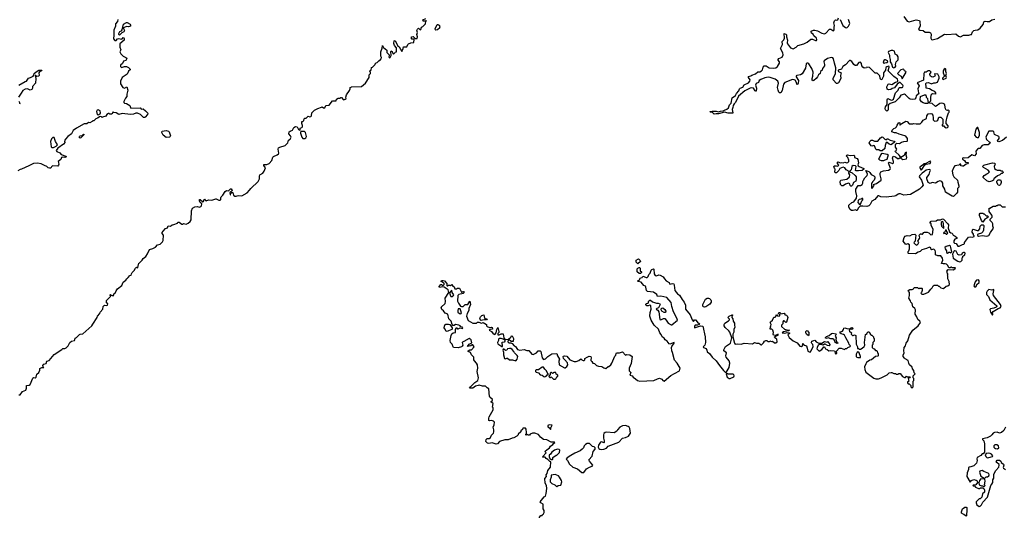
# Model space of a CAD drawing. Extents: x 2106670 to 2323771, y 35271 to 224896.
# Tile 310 of 419: x 2250730 to 2266079, y 135822 to 143573. Entities that reach past the tile are written whole.
import ezdxf

# ---------------------------------------------------------------- set-up
doc = ezdxf.new("R2010")
doc.units = 0

msp = doc.modelspace()

# ---------------------------------------------------------------- linework, layer by layer
at = {"layer": '0CON20XD'}
for points in [[(2252258, 143575), (2252253, 143545), (2252225, 143510), (2252222, 143475), (2252198, 143412), (2252198, 143305), (2252192, 143295), (2252193, 143273), (2252215, 143250), (2252235, 143250), (2252257, 143273), (2252275, 143283), (2252318, 143272), (2252328, 143275), (2252345, 143298), (2252355, 143290), (2252360, 143275), (2252357, 143255), (2252293, 143195), (2252292, 143145), (2252308, 143105), (2252292, 143075), (2252305, 143040), (2252344, 143004), (2252386, 142986), (2252398, 142975), (2252397, 142957), (2252382, 142938), (2252350, 142925), (2252335, 142889), (2252302, 142865), (2252301, 142845), (2252318, 142828), (2252365, 142843), (2252395, 142844), (2252425, 142831), (2252453, 142805), (2252454, 142795), (2252428, 142772), (2252418, 142745), (2252403, 142727), (2252330, 142675), (2252300, 142615), (2252304, 142574), (2252336, 142516), (2252365, 142506), (2252398, 142528), (2252418, 142475), (2252400, 142415), (2252402, 142375), (2252379, 142351), (2252352, 142298), (2252352, 142282), (2252363, 142273), (2252397, 142267), (2252445, 142238), (2252456, 142205), (2252465, 142196), (2252609, 142199), (2252620, 142195), (2252625, 142180), (2252655, 142187), (2252691, 142155), (2252726, 142115), (2252720, 142095), (2252685, 142054), (2252675, 142048), (2252660, 142050), (2252615, 142096), (2252565, 142119), (2252541, 142119), (2252505, 142100), (2252455, 142098), (2252325, 142110), (2252275, 142097), (2252235, 142120), (2252195, 142130), (2252185, 142140), (2252165, 142100), (2252135, 142100), (2252125, 142110), (2252115, 142110), (2252090, 142095), (2252075, 142070), (2252023, 142057), (2252015, 142050), (2252005, 142060), (2251983, 142067), (2251945, 142040), (2251915, 142030), (2251885, 142000), (2251872, 141998), (2251860, 141985), (2251825, 141968), (2251805, 141970), (2251775, 141953), (2251735, 141950), (2251614, 141886), (2251564, 141846), (2251540, 141795), (2251482, 141755), (2251445, 141712)], [(2252285, 143330), (2252273, 143343), (2252274, 143356), (2252291, 143389), (2252315, 143398), (2252327, 143413), (2252348, 143505), (2252395, 143530), (2252405, 143530), (2252450, 143505), (2252456, 143496), (2252456, 143474), (2252425, 143463), (2252395, 143470), (2252350, 143445), (2252348, 143435), (2252362, 143405), (2252356, 143384), (2252320, 143370), (2252285, 143330)], [(2255437, 142213), (2255445, 142218), (2255465, 142203), (2255485, 142203), (2255500, 142235), (2255555, 142240), (2255605, 142310), (2255665, 142312), (2255670, 142335), (2255695, 142352), (2255725, 142350), (2255735, 142360), (2255745, 142360), (2255770, 142330), (2255785, 142326), (2255806, 142334), (2255817, 142345), (2255814, 142365), (2255826, 142405), (2255872, 142468), (2255882, 142495), (2255882, 142518), (2255895, 142520), (2255905, 142530), (2256059, 142531), (2256120, 142585), (2256178, 142675), (2256180, 142715), (2256200, 142735), (2256200, 142755), (2256190, 142765), (2256190, 142775), (2256210, 142785), (2256212, 142828), (2256228, 142832), (2256270, 142875), (2256270, 142885), (2256285, 142900), (2256300, 142905), (2256332, 142938), (2256345, 142940), (2256367, 142963), (2256368, 142985), (2256360, 143005), (2256362, 143075), (2256382, 143128), (2256385, 143170), (2256401, 143141), (2256451, 143101), (2256451, 143065), (2256488, 143025), (2256492, 143015), (2256484, 142994), (2256495, 142978), (2256506, 142984), (2256522, 143018), (2256513, 143077), (2256522, 143088), (2256538, 143078), (2256542, 143055), (2256555, 143038), (2256580, 143055), (2256582, 143068), (2256606, 143074), (2256602, 143135), (2256574, 143174), (2256563, 143205), (2256570, 143245), (2256585, 143250), (2256625, 143162), (2256643, 143153), (2256685, 143080), (2256710, 143125), (2256715, 143150), (2256765, 143152), (2256780, 143185), (2256793, 143197), (2256828, 143212), (2256875, 143220), (2256880, 143265), (2256872, 143272), (2256845, 143270), (2256840, 143275), (2256840, 143305), (2256865, 143310), (2256882, 143292), (2256901, 143281), (2256925, 143280), (2256929, 143305), (2256922, 143345), (2256929, 143375), (2256922, 143405), (2256930, 143425), (2256945, 143440), (2256973, 143413), (2256985, 143420), (2256992, 143455), (2257012, 143465), (2257055, 143510), (2257060, 143550), (2257070, 143555), (2257065, 143560), (2257060, 143550), (2257018, 143548), (2257015, 143570), (2257060, 143590)], [(2264255, 142290), (2264251, 142325), (2264258, 142342), (2264265, 142344), (2264315, 142321), (2264335, 142324), (2264354, 142335), (2264383, 142435), (2264424, 142475), (2264435, 142505), (2264444, 142515), (2264485, 142515), (2264495, 142524), (2264501, 142545), (2264497, 142555), (2264455, 142594), (2264443, 142597), (2264409, 142571), (2264365, 142514), (2264330, 142500), (2264312, 142485), (2264275, 142479), (2264255, 142492), (2264250, 142530), (2264270, 142570), (2264285, 142573), (2264326, 142564), (2264385, 142602), (2264418, 142612), (2264421, 142625), (2264416, 142646), (2264355, 142686), (2264270, 142775), (2264286, 142836), (2264286, 142846), (2264275, 142852), (2264245, 142841), (2264232, 142828), (2264227, 142785), (2264196, 142745), (2264193, 142695), (2264167, 142643), (2264155, 142638), (2264141, 142661), (2264137, 142697), (2264105, 142732), (2264095, 142740), (2264065, 142740), (2263975, 142828), (2263935, 142832), (2263928, 142825), (2263895, 142821), (2263872, 142832), (2263860, 142855), (2263855, 142890), (2263835, 142910), (2263812, 142905), (2263775, 142860), (2263755, 142858), (2263732, 142875), (2263703, 142923), (2263675, 142940), (2263665, 142940), (2263605, 142870), (2263560, 142845), (2263539, 142801), (2263490, 142785), (2263488, 142775), (2263494, 142765), (2263537, 142745), (2263524, 142704), (2263532, 142655), (2263495, 142590), (2263475, 142578), (2263465, 142580), (2263409, 142635), (2263409, 142655), (2263447, 142735), (2263452, 142825), (2263430, 142895), (2263418, 142965), (2263405, 142980), (2263385, 142987), (2263325, 142970), (2263272, 142935), (2263268, 142915), (2263277, 142875), (2263274, 142855), (2263247, 142815), (2263240, 142785), (2263216, 142764), (2263206, 142734), (2263180, 142715), (2263169, 142685), (2263145, 142657), (2263112, 142628), (2263095, 142623), (2263085, 142638), (2263083, 142655), (2263096, 142694), (2263099, 142755), (2263077, 142815), (2263030, 142885), (2263015, 142897), (2263005, 142897), (2262988, 142885), (2262979, 142821), (2262930, 142730), (2262904, 142716), (2262844, 142706), (2262833, 142697), (2262833, 142685), (2262868, 142625), (2262866, 142585), (2262855, 142568), (2262842, 142565), (2262837, 142597), (2262820, 142630), (2262805, 142639), (2262776, 142644), (2262657, 142595), (2262635, 142570), (2262617, 142473), (2262595, 142436), (2262575, 142436), (2262565, 142444), (2262551, 142475), (2262544, 142515), (2262559, 142585), (2262546, 142616), (2262508, 142648), (2262430, 142675), (2262396, 142676), (2262345, 142668), (2262285, 142643), (2262259, 142625), (2262245, 142594), (2262213, 142577), (2262201, 142551), (2262217, 142505), (2262210, 142460), (2262205, 142458), (2262195, 142467), (2262170, 142505), (2262135, 142511), (2262115, 142508), (2262035, 142463), (2261935, 142381), (2261887, 142285), (2261867, 142263), (2261853, 142235), (2261848, 142205), (2261834, 142175), (2261849, 142125), (2261845, 142115), (2261776, 142116), (2261715, 142132), (2261625, 142107), (2261585, 142109), (2261555, 142104), (2261528, 142128), (2261500, 142135), (2261490, 142145), (2261525, 142151), (2261585, 142147), (2261625, 142137), (2261655, 142151), (2261698, 142152), (2261715, 142166), (2261751, 142179), (2261777, 142203), (2261795, 142245), (2261819, 142275), (2261837, 142355), (2261887, 142393), (2261903, 142425), (2261939, 142465), (2261950, 142495), (2261962, 142508), (2262002, 142525), (2262025, 142557), (2262090, 142590), (2262113, 142615), (2262117, 142635), (2262092, 142675), (2262091, 142689), (2262125, 142697), (2262141, 142709), (2262200, 142730), (2262235, 142763), (2262268, 142762), (2262295, 142776), (2262309, 142791), (2262321, 142835), (2262335, 142854), (2262365, 142854), (2262415, 142824), (2262475, 142816), (2262515, 142822), (2262544, 142846), (2262576, 142895), (2262574, 142915), (2262552, 142942), (2262551, 142955), (2262565, 142968), (2262615, 142990), (2262634, 143025), (2262628, 143058), (2262591, 143125), (2262621, 143185), (2262614, 143235), (2262641, 143259), (2262654, 143285), (2262645, 143360), (2262675, 143350), (2262685, 143338), (2262684, 143305), (2262697, 143255), (2262692, 143215), (2262698, 143198), (2262745, 143136), (2262785, 143119), (2262835, 143144), (2262861, 143169), (2262956, 143195), (2263005, 143224), (2263065, 143271), (2263091, 143271), (2263135, 143250), (2263149, 143251), (2263156, 143265), (2263150, 143285), (2263111, 143321), (2263098, 143348), (2263074, 143364), (2263066, 143385), (2263070, 143395), (2263105, 143410), (2263125, 143411), (2263168, 143398), (2263235, 143364), (2263275, 143354), (2263298, 143365), (2263355, 143428), (2263375, 143427), (2263405, 143404), (2263418, 143402), (2263428, 143415), (2263426, 143455), (2263434, 143485), (2263423, 143525), (2263432, 143558), (2263445, 143572), (2263465, 143567), (2263485, 143573), (2263495, 143600)], [(2263520, 143575), (2263561, 143485), (2263605, 143450), (2263625, 143448), (2263650, 143475), (2263670, 143515), (2263651, 143575)], [(2264512, 143625), (2264565, 143550), (2264595, 143539), (2264705, 143573), (2264755, 143560), (2264764, 143545), (2264769, 143471), (2264740, 143425), (2264760, 143410), (2264813, 143403), (2264845, 143379), (2264905, 143378), (2264928, 143368), (2264937, 143347), (2264935, 143285), (2264944, 143265), (2264955, 143260), (2265035, 143280), (2265145, 143348), (2265185, 143345), (2265324, 143354), (2265363, 143315), (2265395, 143305), (2265445, 143331), (2265525, 143334), (2265555, 143341), (2265565, 143345), (2265585, 143386), (2265606, 143404), (2265625, 143412), (2265665, 143414), (2265705, 143442), (2265750, 143500), (2265757, 143533), (2265765, 143543), (2265782, 143548), (2265814, 143546), (2265847, 143543), (2265885, 143569), (2265929, 143581)], [(2257215, 143417), (2257245, 143420), (2257279, 143451), (2257286, 143465), (2257276, 143485), (2257255, 143494), (2257239, 143491), (2257228, 143482), (2257204, 143426), (2257215, 143417)], [(2264355, 142826), (2264375, 142834), (2264389, 142851), (2264380, 142875), (2264391, 142915), (2264423, 142947), (2264422, 142995), (2264409, 143019), (2264378, 143038), (2264365, 143085), (2264343, 143095), (2264315, 143096), (2264274, 143076), (2264270, 143065), (2264289, 143019), (2264290, 142995), (2264302, 142955), (2264300, 142915), (2264318, 142888), (2264334, 142834), (2264355, 142826)], [(2264205, 142890), (2264215, 142900), (2264250, 142905), (2264262, 142918), (2264260, 142935), (2264225, 142950), (2264215, 142950), (2264201, 142939), (2264190, 142905), (2264205, 142890)], [(2250715, 142551), (2250815, 142612), (2250835, 142618), (2250865, 142662), (2250898, 142672), (2250938, 142695), (2250952, 142708), (2250957, 142735), (2250985, 142762), (2251030, 142785), (2251077, 142787), (2251070, 142775), (2251040, 142760), (2251028, 142745), (2251036, 142706), (2251025, 142692), (2250998, 142688), (2250980, 142705), (2250970, 142705), (2250980, 142655), (2250977, 142585), (2250932, 142535), (2250930, 142505), (2250920, 142485), (2250895, 142476), (2250854, 142494), (2250815, 142489), (2250781, 142469), (2250751, 142429), (2250714, 142365)], [(2266113, 141745), (2266051, 141689), (2265995, 141670), (2265980, 141675), (2265973, 141685), (2266001, 141725), (2266001, 141745), (2265993, 141755), (2265928, 141785), (2265918, 141825), (2265905, 141838), (2265835, 141839), (2265795, 141760), (2265793, 141745), (2265802, 141705), (2265848, 141668), (2265858, 141652), (2265827, 141623), (2265765, 141622), (2265735, 141612), (2265695, 141568), (2265675, 141568), (2265661, 141559), (2265633, 141527), (2265640, 141485), (2265615, 141452), (2265575, 141468), (2265515, 141420), (2265465, 141418), (2265445, 141424), (2265425, 141416), (2265425, 141400), (2265458, 141378), (2265476, 141356), (2265515, 141350), (2265517, 141343), (2265505, 141328), (2265485, 141323), (2265445, 141293), (2265425, 141290), (2265400, 141295), (2265400, 141325), (2265388, 141322), (2265372, 141308), (2265305, 141298), (2265290, 141275), (2265267, 141215), (2265278, 141155), (2265290, 141125), (2265350, 141075), (2265352, 141045), (2265370, 140985), (2265370, 140965), (2265348, 140942), (2265347, 140885), (2265341, 140869), (2265285, 140818), (2265265, 140822), (2265162, 140885), (2265153, 140935), (2265118, 140985), (2265122, 141025), (2265104, 141054), (2265075, 141063), (2265046, 141054), (2265005, 141028), (2264955, 141038), (2264925, 141020), (2264890, 141035), (2264872, 141095), (2264872, 141115), (2264906, 141164), (2264916, 141205), (2264928, 141225), (2264923, 141235), (2264905, 141240), (2264859, 141231), (2264835, 141208), (2264796, 141184), (2264755, 141140), (2264752, 141125), (2264789, 141075), (2264812, 140995), (2264795, 140968), (2264757, 140933), (2264619, 140851), (2264515, 140842), (2264463, 140863), (2264437, 140863), (2264425, 140857), (2264388, 140832), (2264365, 140823), (2264235, 140808), (2264155, 140812), (2264125, 140828), (2264105, 140830), (2264060, 140770), (2264012, 140748), (2263986, 140694), (2263966, 140674), (2263935, 140664), (2263875, 140670), (2263833, 140667), (2263802, 140635), (2263785, 140600), (2263775, 140600), (2263765, 140610), (2263725, 140600), (2263695, 140602), (2263677, 140617), (2263653, 140655), (2263657, 140685), (2263704, 140726), (2263735, 140737), (2263776, 140794), (2263782, 140832), (2263763, 140895), (2263763, 140935), (2263802, 140988), (2263837, 140993), (2263863, 141007), (2263873, 141025), (2263874, 141055), (2263882, 141075), (2263905, 141112), (2263942, 141145), (2263944, 141165), (2263920, 141225), (2263965, 141208), (2263985, 141193), (2264005, 141160), (2264045, 141142), (2264060, 141125), (2264061, 141105), (2264050, 141075), (2264022, 141048), (2264018, 141032), (2264010, 141025), (2264010, 140955), (2264015, 140950), (2264030, 140955), (2264030, 140965), (2264047, 140983), (2264050, 140995), (2264042, 141008), (2264085, 141022), (2264158, 141072), (2264159, 141095), (2264141, 141155), (2264145, 141183), (2264155, 141202), (2264195, 141217), (2264275, 141230), (2264302, 141245), (2264307, 141255), (2264272, 141345), (2264284, 141356), (2264334, 141334), (2264349, 141345), (2264354, 141365), (2264336, 141415), (2264345, 141449), (2264385, 141439), (2264415, 141411), (2264437, 141413), (2264453, 141425), (2264458, 141435), (2264441, 141465), (2264380, 141515), (2264378, 141525), (2264395, 141537), (2264404, 141555), (2264385, 141590), (2264383, 141627), (2264390, 141640), (2264405, 141648), (2264445, 141646), (2264475, 141666), (2264515, 141677), (2264565, 141680), (2264572, 141688), (2264568, 141725), (2264545, 141759), (2264475, 141782), (2264438, 141788), (2264395, 141812), (2264365, 141812), (2264328, 141828), (2264331, 141855), (2264355, 141880), (2264381, 141889), (2264396, 141904), (2264407, 141933), (2264435, 141970), (2264450, 141965), (2264450, 141935), (2264455, 141930), (2264482, 141958), (2264545, 141992), (2264565, 141990), (2264595, 141952), (2264655, 141952), (2264665, 141958), (2264705, 141950), (2264765, 141952), (2264792, 141975), (2264815, 142008), (2264865, 142032), (2264873, 142077), (2264892, 142108), (2264935, 142112), (2264950, 142105), (2264962, 142085), (2264972, 142045), (2264972, 142015), (2264990, 141995), (2265025, 142000), (2265045, 142010), (2265060, 142055), (2265087, 142057), (2265120, 142025), (2265120, 141945), (2265110, 141935), (2265112, 141922), (2265135, 141920), (2265148, 141905), (2265175, 141891), (2265195, 141894), (2265206, 141905), (2265205, 141920), (2265173, 141955), (2265172, 141985), (2265188, 142062), (2265208, 142122), (2265220, 142135), (2265220, 142155), (2265205, 142170), (2265195, 142160), (2265170, 142165), (2265160, 142185), (2265154, 142244), (2265145, 142259), (2265127, 142267), (2265095, 142271), (2265075, 142267), (2265016, 142224), (2265005, 142222), (2264955, 142270), (2264912, 142272), (2264912, 142288), (2264932, 142308), (2264932, 142365), (2264946, 142415), (2264965, 142426), (2265005, 142419), (2265014, 142425), (2265012, 142435), (2264995, 142454), (2264955, 142471), (2264915, 142499), (2264860, 142505), (2264860, 142525), (2264858, 142582), (2264868, 142592), (2264895, 142597), (2264945, 142574), (2264981, 142589), (2265005, 142590), (2265035, 142600), (2265061, 142665), (2265064, 142685), (2265044, 142724), (2264995, 142732), (2264990, 142725), (2265000, 142705), (2264996, 142694), (2264965, 142677), (2264945, 142683), (2264928, 142695), (2264918, 142715), (2264918, 142725), (2264937, 142755), (2264929, 142769), (2264916, 142776), (2264890, 142775), (2264862, 142758), (2264835, 142758), (2264822, 142735), (2264818, 142632), (2264722, 142588), (2264750, 142545), (2264732, 142495), (2264742, 142432), (2264750, 142425), (2264705, 142390), (2264702, 142358), (2264683, 142337), (2264655, 142328), (2264613, 142333), (2264594, 142344), (2264540, 142405), (2264522, 142412), (2264464, 142396), (2264438, 142355), (2264376, 142294), (2264301, 142269), (2264273, 142247), (2264267, 142233), (2264270, 142175), (2264262, 142158), (2264245, 142151), (2264225, 142167), (2264220, 142190), (2264226, 142214), (2264253, 142255), (2264255, 142290)], [(2264485, 142650), (2264551, 142755), (2264546, 142765), (2264522, 142775), (2264515, 142797), (2264505, 142803), (2264465, 142790), (2264414, 142735), (2264432, 142712), (2264470, 142695), (2264485, 142650)], [(2265125, 142643), (2265170, 142665), (2265176, 142674), (2265168, 142705), (2265177, 142735), (2265167, 142765), (2265165, 142805), (2265155, 142814), (2265142, 142805), (2265128, 142775), (2265126, 142746), (2265148, 142695), (2265117, 142665), (2265115, 142650), (2265125, 142643)], [(2250719, 142305), (2250731, 142275), (2250725, 142259)], [(2264885, 142270), (2264845, 142270), (2264815, 142278), (2264786, 142296), (2264767, 142325), (2264772, 142378), (2264835, 142401), (2264855, 142402), (2264862, 142365), (2264884, 142345), (2264886, 142306), (2264892, 142295), (2264885, 142270)], [(2250715, 137730), (2250735, 137730), (2250775, 137782), (2250825, 137800), (2250837, 137835), (2250834, 137876), (2250879, 137881), (2250895, 137890), (2250935, 137990), (2250945, 137998), (2250973, 137997), (2250986, 138004), (2250999, 138051), (2251027, 138075), (2251042, 138115), (2251045, 138140), (2251074, 138156), (2251107, 138153), (2251098, 138165), (2251093, 138185), (2251104, 138206), (2251143, 138217), (2251155, 138252), (2251190, 138265), (2251265, 138358), (2251388, 138435), (2251405, 138452), (2251435, 138453), (2251455, 138463), (2251485, 138492), (2251514, 138546), (2251540, 138565), (2251582, 138578), (2251592, 138588), (2251597, 138613), (2251618, 138625), (2251661, 138669), (2251675, 138673), (2251715, 138681), (2251857, 138803), (2251868, 138832), (2251938, 138935), (2251944, 138956), (2251978, 138995), (2251983, 139017), (2252028, 139065), (2252030, 139105), (2252053, 139127), (2252085, 139120), (2252100, 139125), (2252102, 139145), (2252082, 139165), (2252083, 139197), (2252150, 139265), (2252140, 139275), (2252140, 139285), (2252145, 139290), (2252155, 139280), (2252185, 139270), (2252198, 139285), (2252200, 139305), (2252218, 139315), (2252232, 139348), (2252255, 139380), (2252320, 139435), (2252344, 139486), (2252386, 139514), (2252401, 139539), (2252422, 139555), (2252445, 139590), (2252470, 139595), (2252472, 139615), (2252484, 139636), (2252516, 139664), (2252537, 139703), (2252553, 139717), (2252565, 139710), (2252570, 139715), (2252585, 139780), (2252595, 139780), (2252638, 139825), (2252655, 139852), (2252698, 139885), (2252724, 139926), (2252752, 139995), (2252805, 140008), (2252845, 140032), (2252876, 140064), (2252918, 140075), (2252955, 140112), (2252968, 140135), (2252972, 140215), (2252953, 140243), (2252953, 140257), (2252965, 140280), (2253005, 140320), (2253035, 140330), (2253045, 140360), (2253082, 140358), (2253105, 140380), (2253135, 140382), (2253188, 140402), (2253195, 140420), (2253215, 140418), (2253255, 140390), (2253275, 140390), (2253285, 140398), (2253325, 140390), (2253355, 140402), (2253385, 140430), (2253402, 140458), (2253409, 140595), (2253424, 140635), (2253460, 140660), (2253494, 140664), (2253535, 140653), (2253556, 140664), (2253562, 140675), (2253570, 140705), (2253542, 140725), (2253533, 140745), (2253535, 140770), (2253545, 140770), (2253585, 140738), (2253595, 140740), (2253605, 140772), (2253615, 140776), (2253623, 140773), (2253628, 140755), (2253635, 140750), (2253672, 140768), (2253725, 140760), (2253785, 140782), (2253795, 140782), (2253835, 140760), (2253855, 140761), (2253866, 140775), (2253863, 140797), (2253872, 140815), (2253898, 140842), (2253935, 140898), (2253955, 140912), (2253985, 140910), (2254015, 140938), (2254025, 140938), (2254042, 140915), (2254038, 140902), (2254005, 140880), (2254010, 140845), (2254016, 140844), (2254023, 140867), (2254035, 140880), (2254052, 140882), (2254065, 140840), (2254085, 140822), (2254105, 140822), (2254118, 140832), (2254145, 140837), (2254195, 140830), (2254275, 140878), (2254313, 140917), (2254334, 140946), (2254448, 141055), (2254467, 141093), (2254466, 141135), (2254474, 141155), (2254518, 141185), (2254542, 141215), (2254560, 141265), (2254535, 141300), (2254535, 141320), (2254585, 141319), (2254618, 141335), (2254658, 141382), (2254676, 141434), (2254686, 141444), (2254745, 141468), (2254762, 141485), (2254768, 141495), (2254761, 141555), (2254767, 141575), (2254785, 141590), (2254868, 141612), (2254908, 141655), (2254922, 141695), (2254945, 141710), (2254960, 141745), (2254953, 141765), (2254923, 141795), (2254933, 141825), (2254945, 141836), (2254985, 141850), (2255004, 141896), (2255028, 141912), (2255056, 141906), (2255078, 141865), (2255095, 141852), (2255100, 141855), (2255102, 141885), (2255127, 141893), (2255140, 141905), (2255140, 141925), (2255128, 141955), (2255130, 141985), (2255145, 141990), (2255160, 142005), (2255162, 142028), (2255175, 142040), (2255198, 142042), (2255225, 142070), (2255255, 142060), (2255270, 142065), (2255280, 142075), (2255283, 142125), (2255292, 142135), (2255325, 142162), (2255375, 142190), (2255437, 142213)], [(2251955, 142092), (2251982, 142108), (2251991, 142125), (2251982, 142152), (2251955, 142169), (2251937, 142163), (2251929, 142145), (2251938, 142098), (2251955, 142092)], [(2253015, 141740), (2252964, 141774), (2252947, 141815), (2252952, 141835), (2253015, 141846), (2253049, 141839), (2253059, 141829), (2253079, 141765), (2253078, 141752), (2253065, 141742), (2253015, 141740)], [(2255175, 141722), (2255190, 141735), (2255199, 141755), (2255186, 141816), (2255170, 141830), (2255118, 141832), (2255108, 141822), (2255106, 141805), (2255127, 141745), (2255145, 141723), (2255175, 141722)], [(2265655, 141736), (2265675, 141740), (2265690, 141775), (2265691, 141815), (2265666, 141895), (2265655, 141896), (2265634, 141866), (2265613, 141775), (2265641, 141741), (2265655, 141736)], [(2251445, 141712), (2251433, 141695), (2251430, 141675), (2251440, 141665), (2251412, 141635), (2251325, 141574), (2251299, 141535), (2251309, 141519), (2251355, 141498), (2251375, 141472), (2251450, 141445), (2251460, 141435), (2251435, 141428), (2251395, 141432), (2251382, 141425), (2251370, 141395), (2251348, 141382), (2251332, 141365), (2251333, 141345), (2251342, 141325), (2251336, 141305), (2251325, 141294), (2251244, 141296), (2251227, 141283), (2251215, 141262), (2251197, 141263), (2251175, 141267), (2251155, 141288), (2251115, 141300), (2251065, 141330), (2251005, 141337), (2250945, 141334), (2250875, 141296), (2250760, 141245), (2250738, 141242), (2250699, 141221)], [(2251233, 141583), (2251255, 141584), (2251297, 141603), (2251317, 141625), (2251316, 141636), (2251287, 141675), (2251265, 141740), (2251245, 141740), (2251225, 141718), (2251209, 141675), (2251219, 141595), (2251233, 141583)], [(2251675, 141729), (2251665, 141734), (2251659, 141745), (2251661, 141755), (2251675, 141764), (2251702, 141768), (2251725, 141788), (2251736, 141786), (2251685, 141732), (2251675, 141729)], [(2264175, 141530), (2264145, 141532), (2264125, 141548), (2264085, 141548), (2264075, 141558), (2264056, 141606), (2264045, 141614), (2264015, 141604), (2264005, 141607), (2263972, 141655), (2263980, 141675), (2264005, 141697), (2264025, 141696), (2264055, 141679), (2264105, 141683), (2264148, 141735), (2264175, 141748), (2264186, 141745), (2264215, 141710), (2264235, 141702), (2264255, 141718), (2264265, 141718), (2264298, 141698), (2264363, 141683), (2264370, 141665), (2264345, 141652), (2264315, 141623), (2264282, 141632), (2264255, 141658), (2264235, 141658), (2264219, 141615), (2264216, 141565), (2264175, 141530)], [(2263695, 140980), (2263685, 140980), (2263675, 140990), (2263669, 141019), (2263648, 141028), (2263601, 141009), (2263565, 140984), (2263544, 140984), (2263527, 141005), (2263521, 141055), (2263532, 141075), (2263625, 141090), (2263667, 141123), (2263671, 141155), (2263657, 141185), (2263658, 141208), (2263616, 141236), (2263595, 141266), (2263565, 141278), (2263515, 141257), (2263500, 141225), (2263465, 141190), (2263448, 141188), (2263438, 141198), (2263440, 141245), (2263430, 141255), (2263420, 141285), (2263434, 141296), (2263465, 141298), (2263485, 141290), (2263495, 141300), (2263497, 141307), (2263478, 141335), (2263478, 141355), (2263485, 141360), (2263525, 141346), (2263545, 141349), (2263565, 141344), (2263595, 141354), (2263625, 141343), (2263642, 141348), (2263654, 141365), (2263656, 141385), (2263638, 141428), (2263619, 141445), (2263625, 141461), (2263635, 141468), (2263675, 141456), (2263735, 141463), (2263743, 141455), (2263743, 141425), (2263785, 141410), (2263798, 141395), (2263807, 141345), (2263797, 141313), (2263799, 141299), (2263815, 141284), (2263890, 141255), (2263890, 141245), (2263864, 141225), (2263808, 141218), (2263769, 141219), (2263760, 141225), (2263767, 141285), (2263758, 141298), (2263725, 141301), (2263700, 141285), (2263690, 141235), (2263670, 141215), (2263670, 141205), (2263708, 141188), (2263755, 141147), (2263767, 141125), (2263769, 141085), (2263763, 141057), (2263728, 141035), (2263710, 140995), (2263695, 140980)], [(2264195, 141376), (2264165, 141377), (2264140, 141385), (2264122, 141402), (2264153, 141467), (2264175, 141492), (2264255, 141477), (2264266, 141466), (2264245, 141398), (2264215, 141383), (2264195, 141376)], [(2264495, 141396), (2264555, 141405), (2264560, 141425), (2264549, 141461), (2264555, 141508), (2264535, 141502), (2264520, 141460), (2264467, 141425), (2264467, 141415), (2264495, 141396)], [(2264785, 141232), (2264795, 141238), (2264838, 141312), (2264858, 141322), (2264925, 141331), (2264933, 141365), (2264925, 141370), (2264845, 141330), (2264825, 141330), (2264802, 141305), (2264762, 141278), (2264760, 141265), (2264785, 141232)], [(2265845, 141050), (2265805, 141064), (2265750, 141115), (2265748, 141125), (2265765, 141148), (2265805, 141173), (2265829, 141181), (2265848, 141205), (2265828, 141228), (2265752, 141272), (2265740, 141285), (2265758, 141305), (2265775, 141313), (2265896, 141346), (2265927, 141337), (2265940, 141325), (2265930, 141315), (2265922, 141285), (2265928, 141258), (2265945, 141240), (2265965, 141230), (2266015, 141230), (2266025, 141220), (2266045, 141220), (2266058, 141208), (2266060, 141195), (2266045, 141180), (2266032, 141178), (2266010, 141155), (2265975, 141140), (2265914, 141096), (2265908, 141075), (2265895, 141062), (2265865, 141053), (2265845, 141050)], [(2266005, 140993), (2265985, 140997), (2265977, 141005), (2265963, 141045), (2265963, 141057), (2265985, 141078), (2266017, 141077), (2266032, 141055), (2266032, 141035), (2266018, 141005), (2266005, 140993)], [(2263825, 140690), (2263838, 140702), (2263860, 140750), (2263875, 140767), (2263875, 140788), (2263865, 140790), (2263845, 140776), (2263815, 140771), (2263799, 140755), (2263796, 140726), (2263825, 140690)], [(2265305, 140153), (2265291, 140129), (2265293, 140105), (2265304, 140094), (2265327, 140085), (2265355, 140047), (2265375, 140043), (2265425, 140072), (2265450, 140075), (2265460, 140085), (2265460, 140105), (2265472, 140125), (2265520, 140185), (2265545, 140192), (2265585, 140188), (2265610, 140195), (2265610, 140205), (2265600, 140215), (2265600, 140235), (2265580, 140265), (2265582, 140298), (2265595, 140308), (2265655, 140288), (2265675, 140290), (2265698, 140315), (2265702, 140355), (2265724, 140376), (2265735, 140380), (2265748, 140378), (2265757, 140365), (2265752, 140295), (2265742, 140268), (2265725, 140250), (2265670, 140235), (2265660, 140225), (2265662, 140212), (2265675, 140200), (2265735, 140212), (2265805, 140200), (2265835, 140210), (2265861, 140259), (2265912, 140325), (2265898, 140355), (2265900, 140395), (2265890, 140415), (2265860, 140445), (2265860, 140465), (2265890, 140495), (2265890, 140515), (2265885, 140530), (2265842, 140585), (2265842, 140638), (2265855, 140640), (2265903, 140667), (2265945, 140670), (2265955, 140680), (2265975, 140680), (2265985, 140690), (2266015, 140690), (2266045, 140660), (2266095, 140660)], [(2261873, 138815), (2261878, 138785), (2261860, 138745), (2261862, 138708), (2261849, 138675), (2261849, 138635), (2261873, 138535), (2261885, 138520), (2261915, 138526), (2261975, 138521), (2262025, 138534), (2262155, 138524), (2262185, 138547), (2262214, 138534), (2262252, 138532), (2262270, 138525), (2262285, 138510), (2262295, 138510), (2262325, 138540), (2262338, 138565), (2262362, 138578), (2262376, 138576), (2262395, 138560), (2262417, 138563), (2262425, 138570), (2262445, 138562), (2262467, 138567), (2262495, 138540), (2262515, 138542), (2262537, 138555), (2262532, 138595), (2262502, 138615), (2262498, 138632), (2262558, 138668), (2262545, 138672), (2262514, 138656), (2262481, 138661), (2262477, 138675), (2262483, 138703), (2262470, 138735), (2262455, 138750), (2262430, 138755), (2262430, 138775), (2262440, 138785), (2262430, 138795), (2262438, 138802), (2262442, 138825), (2262430, 138855), (2262435, 138867), (2262466, 138894), (2262485, 138940), (2262508, 138942), (2262518, 138952), (2262525, 138980), (2262545, 138960), (2262570, 138955), (2262580, 138965), (2262580, 138975), (2262560, 138995), (2262565, 139010), (2262585, 139010), (2262595, 138990), (2262645, 139000), (2262660, 138985), (2262660, 138975), (2262682, 138972), (2262695, 138960), (2262702, 138935), (2262685, 138862), (2262675, 138858), (2262645, 138882), (2262635, 138880), (2262624, 138866), (2262624, 138835), (2262606, 138815), (2262608, 138795), (2262653, 138753), (2262705, 138737), (2262730, 138735), (2262716, 138724), (2262635, 138712), (2262618, 138695), (2262655, 138691), (2262695, 138700), (2262730, 138695), (2262730, 138685), (2262702, 138665), (2262724, 138624), (2262785, 138569), (2262849, 138539), (2262889, 138489), (2262918, 138482), (2262933, 138495), (2262940, 138530), (2262945, 138530), (2262950, 138515), (2262965, 138502), (2262995, 138492), (2263008, 138458), (2263015, 138410), (2263035, 138397), (2263050, 138395), (2263067, 138413), (2263100, 138485), (2263095, 138512), (2263077, 138527), (2263071, 138541), (2263076, 138564), (2263125, 138579), (2263148, 138555), (2263185, 138532), (2263235, 138532), (2263275, 138558), (2263315, 138550), (2263325, 138560), (2263335, 138560), (2263342, 138535), (2263360, 138515), (2263360, 138505), (2263348, 138495), (2263325, 138497), (2263285, 138520), (2263275, 138520), (2263257, 138503), (2263224, 138514), (2263196, 138514), (2263179, 138501), (2263159, 138465), (2263156, 138445), (2263195, 138412), (2263234, 138436), (2263253, 138463), (2263265, 138478), (2263275, 138478), (2263290, 138445), (2263318, 138435), (2263345, 138413), (2263375, 138421), (2263430, 138415), (2263436, 138406), (2263440, 138375), (2263455, 138368), (2263466, 138375), (2263462, 138408), (2263504, 138456), (2263536, 138456), (2263585, 138438), (2263605, 138450), (2263625, 138452), (2263641, 138469), (2263675, 138484), (2263681, 138495), (2263660, 138515), (2263657, 138535), (2263609, 138615), (2263589, 138659), (2263572, 138672), (2263535, 138678), (2263513, 138693), (2263525, 138710), (2263557, 138723), (2263570, 138745), (2263575, 138770), (2263595, 138772), (2263625, 138762), (2263665, 138760), (2263690, 138775), (2263705, 138776), (2263718, 138768), (2263710, 138755), (2263695, 138748), (2263685, 138752), (2263672, 138748), (2263662, 138735), (2263663, 138723), (2263698, 138698), (2263690, 138675), (2263710, 138655), (2263725, 138652), (2263745, 138662), (2263762, 138655), (2263768, 138518), (2263788, 138475), (2263792, 138452), (2263805, 138450), (2263815, 138440), (2263835, 138442), (2263864, 138456), (2263895, 138482), (2263907, 138505), (2263899, 138545), (2263915, 138670), (2263940, 138685), (2263940, 138695), (2263955, 138710), (2263965, 138710), (2263980, 138695), (2263980, 138685), (2263992, 138672), (2264005, 138660), (2264015, 138660), (2264040, 138635), (2264040, 138615), (2264050, 138605), (2264050, 138565), (2264030, 138545), (2264030, 138515), (2264020, 138505), (2264018, 138492), (2264020, 138465), (2264035, 138450), (2264048, 138448), (2264072, 138422), (2264085, 138420), (2264098, 138408), (2264100, 138385), (2264110, 138375), (2264110, 138335), (2264105, 138330), (2264072, 138328), (2264010, 138275), (2263985, 138270), (2263932, 138235), (2263918, 138215), (2263898, 138165), (2263904, 138124), (2263922, 138085), (2264045, 137988), (2264075, 137978), (2264115, 137978), (2264157, 137993), (2264255, 138042), (2264285, 138070), (2264315, 138080), (2264325, 138080), (2264355, 138060), (2264385, 138060), (2264395, 138050), (2264425, 138050), (2264435, 138060), (2264455, 138060), (2264490, 138015), (2264525, 138000), (2264538, 138002), (2264555, 138020), (2264565, 138010), (2264605, 138010), (2264610, 138005), (2264608, 137992), (2264580, 137985), (2264588, 137945), (2264572, 137928), (2264570, 137915), (2264582, 137902), (2264595, 137900), (2264620, 137875), (2264620, 137855), (2264635, 137840), (2264645, 137840), (2264658, 137855), (2264660, 137945), (2264670, 137955), (2264670, 137985), (2264660, 137995), (2264660, 138025), (2264690, 138055), (2264673, 138073), (2264667, 138107), (2264650, 138135), (2264645, 138160), (2264600, 138195), (2264588, 138225), (2264582, 138265), (2264535, 138288), (2264521, 138301), (2264502, 138325), (2264502, 138345), (2264518, 138385), (2264512, 138415), (2264518, 138465), (2264537, 138495), (2264548, 138535), (2264575, 138570), (2264602, 138658), (2264654, 138736), (2264738, 138805), (2264770, 138855), (2264762, 138875), (2264731, 138901), (2264713, 138945), (2264688, 138985), (2264696, 139055), (2264685, 139077), (2264655, 139100), (2264642, 139152), (2264623, 139173), (2264618, 139195), (2264592, 139235), (2264600, 139275), (2264600, 139325), (2264583, 139343), (2264580, 139355), (2264605, 139368), (2264642, 139368), (2264665, 139380), (2264675, 139400), (2264725, 139400), (2264745, 139380), (2264755, 139390), (2264795, 139390), (2264800, 139385), (2264800, 139355), (2264790, 139325), (2264780, 139315), (2264795, 139300), (2264825, 139300), (2264895, 139328), (2264932, 139375), (2264956, 139394), (2264970, 139425), (2264985, 139440), (2265037, 139437), (2265055, 139420), (2265065, 139420), (2265090, 139395), (2265132, 139388), (2265175, 139420), (2265200, 139425), (2265222, 139448), (2265217, 139497), (2265198, 139538), (2265200, 139585), (2265190, 139595), (2265200, 139605), (2265200, 139615), (2265190, 139625), (2265190, 139645), (2265183, 139657), (2265205, 139680), (2265285, 139678), (2265317, 139703), (2265315, 139710), (2265265, 139710), (2265255, 139720), (2265245, 139720), (2265235, 139710), (2265215, 139710), (2265200, 139745), (2265180, 139765), (2265155, 139772), (2265125, 139768), (2265100, 139775), (2265121, 139825), (2265116, 139856), (2265087, 139895), (2265044, 139894), (2265005, 139912), (2265006, 139955), (2264999, 139979), (2264986, 139996), (2264975, 139998), (2264945, 139988), (2264938, 139995), (2264932, 140022), (2264915, 140032), (2264865, 140007), (2264795, 139988), (2264765, 139960), (2264735, 139952), (2264695, 139928), (2264585, 139930), (2264580, 139935), (2264580, 139965), (2264590, 139975), (2264600, 140005), (2264600, 140065), (2264575, 140080), (2264545, 140073), (2264500, 140125), (2264518, 140182), (2264535, 140200), (2264565, 140210), (2264605, 140208), (2264645, 140228), (2264682, 140232), (2264697, 140217), (2264696, 140176), (2264690, 140125), (2264672, 140108), (2264670, 140095), (2264695, 140070), (2264715, 140062), (2264738, 140082), (2264748, 140105), (2264730, 140125), (2264757, 140165), (2264760, 140175), (2264752, 140218), (2264772, 140238), (2264785, 140240), (2264795, 140230), (2264805, 140230), (2264824, 140256), (2264835, 140262), (2264875, 140262), (2264900, 140255), (2264935, 140222), (2264960, 140225), (2264968, 140305), (2264938, 140375), (2264938, 140395), (2264920, 140410), (2264940, 140435), (2265015, 140442), (2265035, 140458), (2265083, 140457), (2265115, 140470), (2265130, 140465), (2265198, 140395), (2265207, 140377), (2265203, 140325), (2265225, 140270), (2265243, 140253), (2265265, 140250), (2265280, 140215), (2265315, 140200), (2265338, 140178), (2265340, 140165), (2265305, 140153)], [(2265745, 140420), (2265723, 140443), (2265692, 140525), (2265690, 140545), (2265705, 140560), (2265745, 140560), (2265755, 140550), (2265765, 140550), (2265795, 140520), (2265815, 140520), (2265830, 140505), (2265808, 140482), (2265774, 140466), (2265745, 140420)], [(2265135, 140323), (2265131, 140401), (2265125, 140420), (2265115, 140428), (2265096, 140414), (2265094, 140384), (2265102, 140355), (2265135, 140323)], [(2265185, 140232), (2265197, 140247), (2265182, 140272), (2265180, 140295), (2265165, 140298), (2265158, 140272), (2265148, 140262), (2265135, 140260), (2265130, 140245), (2265155, 140250), (2265174, 140234), (2265185, 140232)], [(2265195, 139934), (2265215, 139952), (2265232, 139952), (2265245, 139942), (2265260, 139955), (2265246, 140026), (2265238, 140048), (2265225, 140054), (2265171, 140039), (2265154, 140025), (2265156, 140006), (2265179, 139975), (2265180, 139945), (2265195, 139934)], [(2260365, 139772), (2260340, 139795), (2260342, 139825), (2260375, 139850), (2260403, 139823), (2260410, 139805), (2260365, 139772)], [(2265385, 139802), (2265402, 139808), (2265420, 139825), (2265420, 139865), (2265430, 139875), (2265432, 139888), (2265465, 139912), (2265470, 139935), (2265457, 139947), (2265445, 139948), (2265422, 139935), (2265410, 139910), (2265375, 139907), (2265355, 139918), (2265326, 139966), (2265305, 139972), (2265290, 139960), (2265271, 139919), (2265280, 139860), (2265355, 139810), (2265385, 139802)], [(2258849, 137069), (2258815, 137110), (2258762, 137132), (2258725, 137132), (2258690, 137115), (2258675, 137100), (2258655, 137100), (2258645, 137110), (2258622, 137102), (2258620, 137115), (2258630, 137125), (2258632, 137145), (2258627, 137197), (2258615, 137210), (2258575, 137210), (2258568, 137192), (2258542, 137168), (2258540, 137155), (2258500, 137115), (2258500, 137105), (2258480, 137085), (2258435, 137058), (2258405, 137052), (2258345, 137029), (2258295, 137030), (2258208, 137002), (2258176, 136965), (2258155, 136959), (2258095, 136980), (2258071, 136979), (2258045, 136970), (2258023, 136975), (2257997, 137005), (2258004, 137036), (2258015, 137047), (2258052, 137048), (2258063, 137057), (2258085, 137100), (2258115, 137130), (2258122, 137155), (2258122, 137185), (2258112, 137225), (2258127, 137263), (2258132, 137302), (2258115, 137318), (2258085, 137328), (2258052, 137322), (2258042, 137332), (2258042, 137365), (2258050, 137385), (2258112, 137495), (2258110, 137525), (2258100, 137535), (2258112, 137592), (2258080, 137615), (2258080, 137625), (2258099, 137641), (2258102, 137655), (2258061, 137691), (2258052, 137705), (2258043, 137825), (2258015, 137840), (2257992, 137862), (2257942, 137862), (2257895, 137881), (2257875, 137876), (2257835, 137863), (2257795, 137836), (2257742, 137832), (2257755, 137856), (2257825, 137921), (2257872, 137955), (2257884, 137996), (2257861, 138095), (2257873, 138145), (2257868, 138195), (2257850, 138225), (2257818, 138258), (2257812, 138275), (2257812, 138315), (2257773, 138353), (2257755, 138387), (2257721, 138405), (2257723, 138415), (2257745, 138429), (2257775, 138429), (2257814, 138475), (2257795, 138508), (2257785, 138508), (2257765, 138494), (2257712, 138482), (2257735, 138518), (2257778, 138542), (2257767, 138585), (2257735, 138606), (2257655, 138558), (2257635, 138552), (2257628, 138545), (2257637, 138505), (2257630, 138490), (2257615, 138478), (2257565, 138461), (2257495, 138468), (2257485, 138477), (2257471, 138521), (2257447, 138545), (2257440, 138575), (2257456, 138655), (2257469, 138681), (2257485, 138696), (2257525, 138700), (2257524, 138746), (2257545, 138780), (2257555, 138760), (2257565, 138758), (2257595, 138771), (2257635, 138763), (2257637, 138777), (2257630, 138785), (2257609, 138789), (2257595, 138807), (2257576, 138816), (2257525, 138823), (2257505, 138811), (2257481, 138811), (2257470, 138825), (2257458, 138875), (2257422, 138915), (2257406, 138986), (2257365, 139002), (2257338, 139038), (2257309, 139059), (2257302, 139095), (2257360, 139150), (2257366, 139185), (2257362, 139235), (2257420, 139325), (2257408, 139365), (2257345, 139408), (2257325, 139412), (2257272, 139402), (2257270, 139415), (2257295, 139450), (2257305, 139450), (2257315, 139440), (2257335, 139440), (2257345, 139450), (2257345, 139470), (2257300, 139495), (2257305, 139510), (2257332, 139512), (2257350, 139505), (2257390, 139465), (2257390, 139435), (2257395, 139430), (2257405, 139430), (2257415, 139440), (2257435, 139440), (2257445, 139430), (2257467, 139447), (2257484, 139424), (2257505, 139410), (2257515, 139380), (2257545, 139380), (2257555, 139390), (2257585, 139390), (2257615, 139330), (2257625, 139330), (2257635, 139340), (2257648, 139338), (2257660, 139325), (2257645, 139310), (2257578, 139292), (2257560, 139275), (2257553, 139187), (2257569, 139159), (2257603, 139113), (2257617, 139107), (2257643, 139107), (2257675, 139136), (2257718, 139135), (2257748, 139188), (2257756, 139135), (2257731, 139075), (2257730, 139045), (2257706, 138994), (2257696, 138955), (2257722, 138885), (2257795, 138847), (2257852, 138848), (2257865, 138860), (2257885, 138860), (2257927, 138847), (2257955, 138854), (2257983, 138843), (2258007, 138825), (2258008, 138805), (2258015, 138792), (2258055, 138780), (2258085, 138782), (2258096, 138776), (2258098, 138755), (2258065, 138747), (2258050, 138735), (2258083, 138715), (2258111, 138681), (2258135, 138670), (2258160, 138695), (2258170, 138745), (2258185, 138780), (2258201, 138715), (2258198, 138702), (2258182, 138685), (2258186, 138666), (2258205, 138662), (2258235, 138680), (2258265, 138679), (2258277, 138617), (2258301, 138591), (2258352, 138598), (2258384, 138626), (2258395, 138650), (2258405, 138650), (2258430, 138605), (2258425, 138560), (2258392, 138562), (2258355, 138590), (2258345, 138580), (2258340, 138555), (2258355, 138540), (2258385, 138540), (2258407, 138527), (2258438, 138495), (2258460, 138480), (2258492, 138435), (2258525, 138426), (2258595, 138434), (2258635, 138419), (2258665, 138418), (2258715, 138364), (2258733, 138357), (2258786, 138384), (2258814, 138416), (2258845, 138416), (2258854, 138405), (2258877, 138305), (2258895, 138280), (2258929, 138291), (2258962, 138325), (2259025, 138366), (2259105, 138373), (2259115, 138335), (2259143, 138285), (2259132, 138255), (2259142, 138195), (2259225, 138150), (2259235, 138150), (2259261, 138169), (2259277, 138197), (2259267, 138227), (2259230, 138275), (2259206, 138295), (2259203, 138325), (2259209, 138331), (2259225, 138336), (2259261, 138331), (2259304, 138274), (2259375, 138248), (2259405, 138248), (2259448, 138265), (2259475, 138292), (2259494, 138274), (2259515, 138264), (2259530, 138265), (2259539, 138275), (2259542, 138295), (2259574, 138316), (2259605, 138330), (2259635, 138327), (2259640, 138305), (2259631, 138275), (2259634, 138265), (2259651, 138251), (2259665, 138222), (2259688, 138218), (2259720, 138185), (2259755, 138174), (2259805, 138172), (2259835, 138148), (2259865, 138142), (2259905, 138170), (2259915, 138170), (2259945, 138198), (2259963, 138225), (2260005, 138332), (2260021, 138349), (2260027, 138375), (2260035, 138383), (2260078, 138382), (2260125, 138397), (2260175, 138350), (2260195, 138360), (2260242, 138352), (2260278, 138325), (2260262, 138218), (2260230, 138145), (2260233, 138103), (2260257, 138075), (2260242, 138035), (2260280, 138025), (2260292, 138005), (2260328, 137978), (2260362, 137955), (2260395, 137944), (2260615, 137952), (2260675, 137981), (2260705, 137987), (2260740, 137975), (2260754, 137954), (2260775, 137942), (2260881, 138029), (2260936, 138064), (2261014, 138105), (2261028, 138145), (2260981, 138225), (2260935, 138270), (2260907, 138387), (2260894, 138415), (2260889, 138465), (2260896, 138485), (2260930, 138535), (2260930, 138545), (2260865, 138521), (2260853, 138523), (2260825, 138564), (2260790, 138585), (2260775, 138612), (2260745, 138635), (2260731, 138671), (2260708, 138695), (2260688, 138755), (2260618, 138815), (2260574, 138895), (2260555, 138955), (2260559, 139011), (2260576, 139065), (2260566, 139115), (2260555, 139124), (2260525, 139114), (2260506, 139116), (2260492, 139135), (2260495, 139152), (2260525, 139158), (2260538, 139192), (2260555, 139204), (2260565, 139203), (2260595, 139178), (2260655, 139159), (2260685, 139158), (2260708, 139145), (2260713, 139135), (2260710, 139125), (2260686, 139084), (2260660, 139075), (2260653, 139065), (2260678, 139048), (2260692, 139025), (2260710, 138905), (2260725, 138900), (2260765, 138920), (2260785, 138917), (2260810, 138895), (2260841, 138845), (2260885, 138818), (2260895, 138820), (2260982, 138895), (2260976, 138925), (2260921, 139025), (2260896, 139106), (2260885, 139167), (2260818, 139248), (2260725, 139268), (2260675, 139262), (2260660, 139295), (2260611, 139331), (2260515, 139341), (2260502, 139355), (2260493, 139405), (2260483, 139423), (2260460, 139435), (2260416, 139486), (2260370, 139495), (2260360, 139505), (2260385, 139518), (2260409, 139551), (2260432, 139558), (2260444, 139576), (2260462, 139575), (2260495, 139558), (2260511, 139559), (2260529, 139571), (2260533, 139587), (2260538, 139605), (2260556, 139624), (2260575, 139672), (2260585, 139682), (2260612, 139692), (2260617, 139685), (2260618, 139615), (2260636, 139586), (2260655, 139582), (2260695, 139601), (2260715, 139596), (2260760, 139570), (2260780, 139535), (2260807, 139507), (2260855, 139477), (2260865, 139452), (2260905, 139464), (2260925, 139457), (2260933, 139437), (2260943, 139353), (2260986, 139305), (2261014, 139284), (2261057, 139215), (2261089, 139175), (2261111, 139125), (2261110, 139065), (2261180, 138975), (2261215, 138897), (2261235, 138870), (2261251, 138899), (2261265, 138900), (2261295, 138862), (2261328, 138838), (2261322, 138825), (2261295, 138814), (2261260, 138815), (2261251, 138799), (2261250, 138775), (2261345, 138802), (2261380, 138800), (2261414, 138634), (2261419, 138545), (2261408, 138502), (2261386, 138475), (2261389, 138465), (2261430, 138450), (2261442, 138425), (2261445, 138402), (2261483, 138373), (2261527, 138315), (2261589, 138259), (2261638, 138185), (2261700, 138110), (2261735, 138080), (2261745, 138080), (2261788, 138155), (2261802, 138225), (2261788, 138258), (2261743, 138315), (2261738, 138335), (2261746, 138385), (2261708, 138415), (2261708, 138432), (2261732, 138485), (2261810, 138535), (2261830, 138615), (2261802, 138705), (2261786, 138726), (2261727, 138777), (2261713, 138805), (2261714, 138826), (2261724, 138846), (2261778, 138882), (2261795, 138900), (2261795, 138910), (2261770, 138935), (2261792, 138955), (2261837, 138977), (2261842, 138975), (2261844, 138965), (2261829, 138945), (2261830, 138935), (2261849, 138915), (2261850, 138875), (2261872, 138845), (2261873, 138815)], [(2260385, 139619), (2260353, 139645), (2260355, 139690), (2260368, 139705), (2260385, 139713), (2260395, 139712), (2260400, 139705), (2260402, 139662), (2260422, 139645), (2260422, 139635), (2260405, 139620), (2260385, 139619)], [(2265615, 139411), (2265635, 139414), (2265646, 139425), (2265652, 139448), (2265685, 139480), (2265686, 139506), (2265675, 139520), (2265645, 139516), (2265625, 139488), (2265606, 139425), (2265615, 139411)], [(2265895, 138970), (2265900, 138985), (2265896, 139014), (2265904, 139026), (2265985, 139073), (2266015, 139084), (2266030, 139105), (2266018, 139135), (2265910, 139275), (2265903, 139305), (2265918, 139355), (2265915, 139370), (2265885, 139362), (2265835, 139368), (2265810, 139345), (2265800, 139325), (2265802, 139295), (2265831, 139261), (2265855, 139210), (2265960, 139115), (2265960, 139105), (2265950, 139095), (2265915, 139080), (2265865, 139069), (2265853, 139057), (2265863, 139015), (2265895, 138970)], [(2257475, 139263), (2257489, 139271), (2257498, 139285), (2257472, 139325), (2257465, 139360), (2257445, 139340), (2257432, 139315), (2257453, 139263), (2257475, 139263)], [(2261405, 139096), (2261388, 139098), (2261380, 139110), (2261379, 139135), (2261421, 139219), (2261445, 139236), (2261468, 139238), (2261485, 139231), (2261502, 139212), (2261509, 139195), (2261508, 139172), (2261487, 139143), (2261425, 139102), (2261405, 139096)], [(2257605, 138993), (2257617, 139005), (2257598, 139068), (2257565, 139070), (2257558, 139045), (2257562, 139015), (2257585, 138997), (2257605, 138993)], [(2260775, 139012), (2260742, 139035), (2260730, 139055), (2260735, 139078), (2260755, 139084), (2260787, 139057), (2260800, 139035), (2260795, 139013), (2260775, 139012)], [(2257925, 138888), (2257914, 138894), (2257904, 138926), (2257912, 138945), (2257935, 138967), (2257966, 138976), (2257976, 138926), (2257987, 138917), (2258018, 138915), (2258005, 138898), (2257975, 138900), (2257945, 138892), (2257925, 138888)], [(2257395, 138717), (2257379, 138719), (2257355, 138758), (2257349, 138775), (2257353, 138797), (2257364, 138826), (2257375, 138832), (2257413, 138833), (2257434, 138824), (2257470, 138775), (2257474, 138755), (2257466, 138745), (2257415, 138724), (2257395, 138717)], [(2258245, 138480), (2258255, 138482), (2258252, 138548), (2258290, 138555), (2258297, 138563), (2258297, 138577), (2258288, 138588), (2258265, 138598), (2258235, 138607), (2258202, 138608), (2258192, 138595), (2258196, 138574), (2258179, 138545), (2258181, 138525), (2258245, 138480)], [(2263025, 138650), (2262994, 138674), (2262984, 138695), (2262984, 138715), (2262995, 138728), (2263005, 138730), (2263030, 138700), (2263033, 138665), (2263025, 138650)], [(2263468, 138528), (2263445, 138547), (2263435, 138558), (2263427, 138585), (2263405, 138602), (2263375, 138600), (2263335, 138620), (2263305, 138608), (2263288, 138615), (2263305, 138638), (2263348, 138652), (2263385, 138687), (2263405, 138690), (2263450, 138680), (2263460, 138675), (2263444, 138645), (2263456, 138615), (2263452, 138592), (2263470, 138550), (2263485, 138540), (2263485, 138532), (2263468, 138528)], [(2258465, 138258), (2258484, 138285), (2258493, 138325), (2258485, 138342), (2258443, 138383), (2258434, 138405), (2258407, 138437), (2258385, 138452), (2258365, 138453), (2258335, 138448), (2258323, 138427), (2258305, 138421), (2258275, 138441), (2258265, 138440), (2258261, 138425), (2258274, 138395), (2258272, 138355), (2258288, 138295), (2258305, 138288), (2258325, 138301), (2258335, 138301), (2258364, 138274), (2258414, 138274), (2258465, 138258)], [(2263795, 138310), (2263835, 138312), (2263838, 138325), (2263814, 138384), (2263797, 138397), (2263785, 138393), (2263768, 138365), (2263772, 138322), (2263795, 138310)], [(2258915, 138012), (2258935, 138020), (2258955, 138040), (2258968, 138042), (2258970, 138055), (2258950, 138075), (2258942, 138105), (2258917, 138127), (2258895, 138162), (2258875, 138162), (2258815, 138120), (2258783, 138117), (2258772, 138108), (2258770, 138095), (2258780, 138085), (2258815, 138070), (2258845, 138040), (2258877, 138037), (2258903, 138013), (2258915, 138012)], [(2259075, 137972), (2259089, 137981), (2259105, 138010), (2259120, 138015), (2259120, 138035), (2259092, 138052), (2259087, 138077), (2259063, 138077), (2259035, 138060), (2259020, 138075), (2259010, 138075), (2259000, 138065), (2259000, 138045), (2258982, 138028), (2258980, 138015), (2258995, 138000), (2259005, 138000), (2259015, 138010), (2259053, 137973), (2259075, 137972)], [(2261805, 137984), (2261865, 138008), (2261869, 138025), (2261864, 138044), (2261845, 138052), (2261815, 138049), (2261773, 138053), (2261765, 138060), (2261742, 138058), (2261758, 138005), (2261790, 137985), (2261805, 137984)], [(2259005, 137190), (2259012, 137195), (2259010, 137215), (2259028, 137255), (2258985, 137260), (2258965, 137252), (2258962, 137232), (2258990, 137215), (2259005, 137190)], [(2259807, 136877), (2259835, 136882), (2259875, 136901), (2259905, 136932), (2260069, 136991), (2260125, 137056), (2260175, 137064), (2260218, 137085), (2260250, 137135), (2260240, 137205), (2260230, 137225), (2260215, 137238), (2260175, 137250), (2260125, 137248), (2260084, 137226), (2260048, 137185), (2260036, 137164), (2259995, 137138), (2259875, 137150), (2259855, 137142), (2259838, 137125), (2259830, 137105), (2259830, 137055), (2259842, 137015), (2259842, 136988), (2259835, 136983), (2259805, 136998), (2259785, 136992), (2259771, 136979), (2259754, 136946), (2259747, 136915), (2259757, 136895), (2259772, 136885), (2259807, 136877)], [(2266095, 137227), (2266072, 137175), (2266035, 137142), (2266005, 137132), (2265965, 137150), (2265925, 137142), (2265905, 137131), (2265886, 137104), (2265865, 137088), (2265810, 137060), (2265740, 137045), (2265740, 137035), (2265758, 137015), (2265772, 136965), (2265770, 136835), (2265748, 136812), (2265735, 136810), (2265715, 136782), (2265658, 136755), (2265651, 136735), (2265656, 136705), (2265646, 136664), (2265632, 136648), (2265604, 136626), (2265555, 136608), (2265530, 136605), (2265520, 136595), (2265522, 136565), (2265500, 136515), (2265493, 136455), (2265545, 136370), (2265565, 136397), (2265605, 136410), (2265642, 136402), (2265658, 136388), (2265660, 136365), (2265635, 136330), (2265615, 136320), (2265595, 136320), (2265590, 136315), (2265595, 136310), (2265615, 136310), (2265632, 136292), (2265675, 136272), (2265697, 136273), (2265705, 136280), (2265745, 136280), (2265758, 136268), (2265772, 136242), (2265770, 136215), (2265740, 136185), (2265730, 136135), (2265705, 136110), (2265685, 136110), (2265640, 136065), (2265640, 136045), (2265652, 136015), (2265685, 135990), (2265705, 135996), (2265725, 136014), (2265746, 136055), (2265817, 136135), (2265869, 136315), (2265885, 136340), (2265899, 136365), (2265902, 136405), (2265915, 136430), (2265913, 136495), (2265947, 136553), (2265992, 136605), (2266000, 136635), (2266000, 136645), (2265962, 136675), (2265953, 136693), (2265968, 136712), (2266005, 136710), (2266024, 136694), (2266030, 136675), (2266065, 136650), (2266072, 136635), (2266060, 136595), (2266068, 136585), (2266095, 136568)], [(2258831, 135815), (2258833, 135825), (2258855, 135850), (2258875, 135850), (2258880, 135865), (2258896, 135874), (2258904, 135895), (2258906, 135926), (2258892, 135955), (2258892, 136015), (2258888, 136025), (2258852, 136045), (2258846, 136065), (2258905, 136140), (2258925, 136152), (2258936, 136194), (2258947, 136273), (2258941, 136315), (2258921, 136355), (2258918, 136425), (2258940, 136455), (2258938, 136485), (2258954, 136506), (2258965, 136550), (2259006, 136604), (2259010, 136685), (2258995, 136690), (2258965, 136722), (2258935, 136738), (2258919, 136759), (2258885, 136758), (2258878, 136765), (2258938, 136825), (2258922, 136842), (2258929, 136855), (2258987, 136903), (2259005, 136929), (2259042, 136955), (2259050, 136970), (2259070, 136985), (2259065, 136990), (2259015, 136990), (2258945, 137030), (2258895, 137033), (2258849, 137069)], [(2259495, 136521), (2259525, 136522), (2259564, 136576), (2259615, 136604), (2259654, 136616), (2259663, 136635), (2259610, 136695), (2259602, 136715), (2259652, 136775), (2259670, 136845), (2259700, 136885), (2259700, 136905), (2259687, 136917), (2259660, 136925), (2259615, 136970), (2259575, 136970), (2259550, 136955), (2259528, 136935), (2259520, 136905), (2259498, 136882), (2259465, 136859), (2259385, 136823), (2259320, 136785), (2259264, 136746), (2259250, 136725), (2259272, 136705), (2259301, 136651), (2259354, 136604), (2259425, 136579), (2259495, 136521)], [(2265975, 136889), (2265991, 136905), (2265986, 136936), (2265961, 136951), (2265930, 136950), (2265916, 136935), (2265917, 136915), (2265924, 136904), (2265942, 136892), (2265975, 136889)], [(2259035, 136720), (2259040, 136725), (2259040, 136755), (2259095, 136790), (2259105, 136790), (2259147, 136833), (2259150, 136865), (2259138, 136878), (2259115, 136883), (2259068, 136865), (2259024, 136836), (2259006, 136804), (2258985, 136790), (2258984, 136764), (2258995, 136740), (2259015, 136720), (2259035, 136720)], [(2265809, 136749), (2265835, 136752), (2265895, 136770), (2265898, 136778), (2265878, 136805), (2265857, 136817), (2265835, 136821), (2265796, 136814), (2265780, 136795), (2265790, 136770), (2265809, 136749)], [(2259105, 136304), (2259122, 136318), (2259165, 136320), (2259182, 136375), (2259176, 136395), (2259147, 136447), (2259128, 136468), (2259075, 136488), (2259015, 136478), (2259016, 136445), (2258998, 136405), (2258999, 136375), (2259025, 136346), (2259070, 136330), (2259092, 136305), (2259105, 136304)], [(2265775, 136430), (2265795, 136450), (2265817, 136453), (2265835, 136468), (2265843, 136485), (2265838, 136505), (2265758, 136535), (2265735, 136550), (2265712, 136548), (2265699, 136541), (2265693, 136525), (2265712, 136462), (2265765, 136430), (2265775, 136430)], [(2265765, 136300), (2265778, 136315), (2265770, 136325), (2265780, 136385), (2265777, 136417), (2265715, 136420), (2265690, 136395), (2265687, 136373), (2265680, 136365), (2265688, 136328), (2265725, 136310), (2265745, 136310), (2265755, 136300), (2265765, 136300)], [(2265485, 135840), (2265448, 135868), (2265410, 135885), (2265410, 135905), (2265428, 135955), (2265465, 135982), (2265482, 135982), (2265492, 135972), (2265497, 135895), (2265490, 135885), (2265490, 135845), (2265485, 135840)]]:
    msp.add_lwpolyline(points, dxfattribs=at)

doc.saveas('drawing.dxf')
